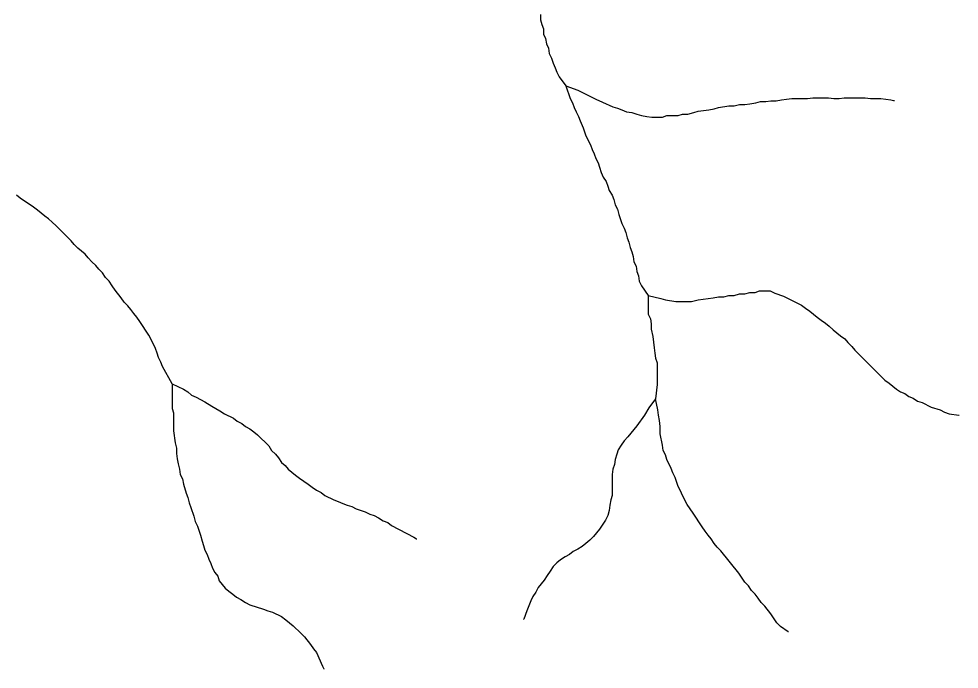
# Model space of a CAD drawing. Extents: x 652.3 to 678, y 7316.9 to 7344.9.
# Drawn here: x 673.671 to 674.67, y 7342.854 to 7343.545 of the extents above; entities that cross this region are included whole.
import ezdxf

# ---------------------------------------------------------------- set-up
doc = ezdxf.new("R2010")
doc.units = 0
doc.header["$LTSCALE"] = 0.032
doc.layers.add('7', color=7, linetype='Continuous', lineweight=25)

msp = doc.modelspace()

# ---------------------------------------------------------------- linework, layer by layer
at = {"layer": '7'}
for points in [[(674.2253, 7343.5495), (674.2253, 7343.5439), (674.2269, 7343.5391), (674.2285, 7343.5344), (674.2285, 7343.5288), (674.2309, 7343.524), (674.2317, 7343.5185), (674.2341, 7343.5137), (674.2348, 7343.5081), (674.2372, 7343.5033), (674.2388, 7343.4978), (674.2412, 7343.493), (674.2428, 7343.4882), (674.2452, 7343.4834), (674.2524, 7343.4739)], [(674.2524, 7343.4739), (674.2651, 7343.4691), (674.2842, 7343.4596), (674.2913, 7343.4564), (674.3025, 7343.4516), (674.3073, 7343.45), (674.312, 7343.4484), (674.3168, 7343.446), (674.3224, 7343.4453), (674.3279, 7343.4437), (674.3327, 7343.4421), (674.3383, 7343.4413), (674.3439, 7343.4405), (674.355, 7343.4405), (674.3598, 7343.4421), (674.3717, 7343.4421), (674.3765, 7343.4437), (674.3821, 7343.4437), (674.3884, 7343.4453), (674.3932, 7343.4468), (674.3988, 7343.4476), (674.4043, 7343.4484), (674.4099, 7343.4492), (674.4147, 7343.4508), (674.4258, 7343.4524), (674.4314, 7343.4524), (674.437, 7343.454), (674.4425, 7343.454), (674.4481, 7343.4548), (674.4545, 7343.4556), (674.4592, 7343.4572), (674.4648, 7343.4572), (674.4704, 7343.458), (674.4759, 7343.458), (674.4815, 7343.4588), (674.4871, 7343.4596), (674.4927, 7343.4604), (674.5094, 7343.4604), (674.5149, 7343.4612), (674.5316, 7343.4612), (674.5372, 7343.4604), (674.5428, 7343.4604), (674.5484, 7343.4612), (674.5706, 7343.4612), (674.5762, 7343.4604), (674.5873, 7343.4604), (674.5977, 7343.4588), (674.6008, 7343.4583), (674.6016, 7343.4582)], [(674.2524, 7343.4739), (674.2571, 7343.4604), (674.2595, 7343.4556), (674.2611, 7343.4508), (674.2635, 7343.446), (674.2659, 7343.4413), (674.2675, 7343.4365), (674.2707, 7343.4293), (674.2738, 7343.4206), (674.2786, 7343.411), (674.2802, 7343.4063), (674.2826, 7343.4015), (674.2842, 7343.3967), (674.2866, 7343.3919), (674.2882, 7343.3872), (674.2898, 7343.3816), (674.2921, 7343.3768), (674.2953, 7343.372), (674.2969, 7343.3673), (674.2985, 7343.3625), (674.3017, 7343.3577), (674.3033, 7343.353), (674.3049, 7343.3474), (674.3073, 7343.3426), (674.3088, 7343.337), (674.312, 7343.3275), (674.3144, 7343.3227), (674.316, 7343.3179), (674.3176, 7343.3124), (674.3192, 7343.3076), (674.3208, 7343.302), (674.3224, 7343.2973), (674.324, 7343.2925), (674.3248, 7343.2869), (674.3271, 7343.2821), (674.3279, 7343.2766), (674.3295, 7343.2718), (674.3303, 7343.2662), (674.3327, 7343.2614), (674.3399, 7343.2511)], [(673.8338, 7343.1572), (673.8235, 7343.1755), (673.8219, 7343.1803), (673.8195, 7343.1851), (673.8179, 7343.1898), (673.8163, 7343.1946), (673.8115, 7343.2042), (673.8092, 7343.2089), (673.7996, 7343.2233), (673.7964, 7343.228), (673.7932, 7343.232), (673.7901, 7343.236), (673.7869, 7343.24), (673.7829, 7343.2439), (673.7797, 7343.2487), (673.7734, 7343.2567), (673.7702, 7343.2614), (673.767, 7343.2662), (673.763, 7343.2702), (673.7598, 7343.275), (673.7558, 7343.279), (673.7527, 7343.2829), (673.7487, 7343.2869), (673.7447, 7343.2909), (673.7415, 7343.2949), (673.7375, 7343.298), (673.7336, 7343.3012), (673.7296, 7343.3052), (673.7264, 7343.3092), (673.7145, 7343.3211), (673.7105, 7343.3251), (673.7065, 7343.3291), (673.7025, 7343.3323), (673.6986, 7343.3354), (673.6946, 7343.3386), (673.6906, 7343.3418), (673.6866, 7343.345), (673.6818, 7343.3482), (673.6771, 7343.3514), (673.6723, 7343.3545), (673.6683, 7343.3577)], [(674.3399, 7343.2511), (674.3534, 7343.2479), (674.3582, 7343.2463), (674.3693, 7343.2447), (674.386, 7343.2447), (674.3932, 7343.2463), (674.4035, 7343.2479), (674.4091, 7343.2487), (674.4147, 7343.2495), (674.4202, 7343.2495), (674.4258, 7343.2511), (674.4314, 7343.2511), (674.437, 7343.2527), (674.4425, 7343.2527), (674.4481, 7343.2543), (674.4537, 7343.2543), (674.4584, 7343.2559), (674.4696, 7343.2559), (674.4744, 7343.2535), (674.4839, 7343.2503), (674.503, 7343.2408), (674.507, 7343.2376), (674.5117, 7343.2344), (674.5157, 7343.2312), (674.5197, 7343.228), (674.5237, 7343.2248), (674.5285, 7343.2217), (674.5324, 7343.2185), (674.5364, 7343.2145), (674.5404, 7343.2113), (674.5444, 7343.2081), (674.5491, 7343.205), (674.5523, 7343.201), (674.5563, 7343.197), (674.5595, 7343.193), (674.5674, 7343.1851), (674.5714, 7343.1811), (674.5913, 7343.1612), (674.5961, 7343.158), (674.6001, 7343.1548), (674.604, 7343.1516), (674.608, 7343.1485), (674.6128, 7343.1469), (674.6168, 7343.1437), (674.6216, 7343.1421), (674.6263, 7343.1389), (674.6311, 7343.1373), (674.6407, 7343.1325), (674.6502, 7343.1294), (674.655, 7343.127), (674.6597, 7343.1254), (674.6701, 7343.1238), (674.6705, 7343.1237)], [(674.3399, 7343.2511), (674.3399, 7343.2312), (674.3423, 7343.2264), (674.3431, 7343.2209), (674.3431, 7343.2153), (674.3447, 7343.2073), (674.3462, 7343.1954), (674.347, 7343.1898), (674.3478, 7343.1843), (674.3494, 7343.1795), (674.3494, 7343.1564), (674.3478, 7343.1413)], [(673.8338, 7343.1572), (673.8338, 7343.131), (673.8354, 7343.1262), (673.8354, 7343.1071), (673.837, 7343.0944), (673.8386, 7343.0888), (673.8386, 7343.0832), (673.8394, 7343.0776), (673.8402, 7343.0721), (673.8418, 7343.0665), (673.8426, 7343.0609), (673.845, 7343.0562), (673.8458, 7343.0506), (673.8489, 7343.041), (673.8505, 7343.0363), (673.8521, 7343.0307), (673.8537, 7343.0259), (673.8569, 7343.0164), (673.8585, 7343.0108), (673.8609, 7343.006), (673.8641, 7342.9965), (673.8657, 7342.9901), (673.8672, 7342.9853), (673.8688, 7342.9806), (673.8712, 7342.9758), (673.8728, 7342.971), (673.8752, 7342.9662), (673.8768, 7342.9615), (673.8792, 7342.9567), (673.8824, 7342.9527), (673.884, 7342.9479), (673.8903, 7342.94), (673.8943, 7342.9368), (673.8983, 7342.9336), (673.9023, 7342.9304), (673.907, 7342.9281), (673.9118, 7342.9249), (673.9166, 7342.9225), (673.9309, 7342.9177), (673.9357, 7342.9161), (673.9404, 7342.9145), (673.95, 7342.9098), (673.9548, 7342.9066), (673.9587, 7342.9034), (673.9627, 7342.9002), (673.9707, 7342.8922), (673.9747, 7342.8883), (673.981, 7342.8803), (673.9842, 7342.8755), (673.9874, 7342.8716), (673.9938, 7342.8572), (673.995, 7342.8543), (673.9952, 7342.854)], [(673.8338, 7343.1572), (673.8458, 7343.1516), (673.8505, 7343.1485), (673.8545, 7343.1453), (673.8593, 7343.1429), (673.8641, 7343.1405), (673.8688, 7343.1381), (673.876, 7343.1333), (673.8847, 7343.1286), (673.8895, 7343.1254), (673.8991, 7343.1206), (673.903, 7343.1174), (673.9078, 7343.115), (673.9118, 7343.1119), (673.9166, 7343.1095), (673.9206, 7343.1063), (673.9245, 7343.1031), (673.9365, 7343.0912), (673.9396, 7343.0864), (673.9436, 7343.0824), (673.9468, 7343.0784), (673.95, 7343.0737), (673.954, 7343.0705), (673.9572, 7343.0665), (673.9611, 7343.0633), (673.9651, 7343.0601), (673.9691, 7343.057), (673.9739, 7343.0538), (673.9786, 7343.0506), (673.9826, 7343.0474), (673.9874, 7343.0442), (673.9922, 7343.0418), (673.9961, 7343.0387), (674.0057, 7343.0339), (674.0105, 7343.0323), (674.0152, 7343.0299), (674.02, 7343.0283), (674.0248, 7343.0267), (674.0296, 7343.0243), (674.0391, 7343.0211), (674.0439, 7343.0188), (674.0487, 7343.0172), (674.0534, 7343.0148), (674.0582, 7343.0116), (674.063, 7343.01), (674.067, 7343.0068), (674.0908, 7342.9941), (674.0936, 7342.9926), (674.094, 7342.9924)], [(674.3478, 7343.1413), (674.3407, 7343.1317), (674.3359, 7343.1238), (674.3279, 7343.1127), (674.3248, 7343.1087), (674.3216, 7343.1047), (674.3184, 7343.1007), (674.3144, 7343.0967), (674.3112, 7343.092), (674.3081, 7343.0872), (674.3065, 7343.0824), (674.3049, 7343.0768), (674.3041, 7343.0713), (674.3025, 7343.0665), (674.3017, 7343.0609), (674.3017, 7343.0387), (674.3001, 7343.0339), (674.2993, 7343.0283), (674.2985, 7343.0227), (674.2969, 7343.0172), (674.2945, 7343.0124), (674.2882, 7343.0028), (674.2818, 7342.9949), (674.2778, 7342.9909), (674.2738, 7342.9877), (674.2699, 7342.9845), (674.2651, 7342.9814), (674.2603, 7342.979), (674.2563, 7342.9758), (674.2516, 7342.9734), (674.2468, 7342.9702), (674.2428, 7342.967), (674.2388, 7342.9631), (674.2356, 7342.9583), (674.2325, 7342.9535), (674.2293, 7342.9487), (674.2229, 7342.9408), (674.2205, 7342.936), (674.2173, 7342.9312), (674.215, 7342.9265), (674.211, 7342.9161), (674.2076, 7342.9072), (674.2074, 7342.9068)], [(674.489, 7342.8936), (674.4887, 7342.8938), (674.4807, 7342.8994), (674.4767, 7342.9034), (674.4704, 7342.9129), (674.464, 7342.9209), (674.46, 7342.9249), (674.4568, 7342.9296), (674.4537, 7342.9336), (674.4497, 7342.9376), (674.4465, 7342.9424), (674.4425, 7342.9464), (674.4362, 7342.9559), (674.4171, 7342.9798), (674.4131, 7342.9838), (674.4099, 7342.9877), (674.4067, 7342.9925), (674.4035, 7342.9965), (674.4004, 7343.0005), (674.3972, 7343.0052), (674.3876, 7343.0196), (674.3844, 7343.0243), (674.3813, 7343.0291), (674.3765, 7343.0387), (674.3741, 7343.0434), (674.3717, 7343.0482), (674.3685, 7343.0578), (674.3661, 7343.0625), (674.3645, 7343.0673), (674.3598, 7343.0768), (674.3582, 7343.0816), (674.3558, 7343.0864), (674.355, 7343.092), (674.3526, 7343.1039), (674.3526, 7343.1119), (674.3518, 7343.1182), (674.351, 7343.1238), (674.3502, 7343.1294), (674.3478, 7343.1413)]]:
    msp.add_lwpolyline(points, dxfattribs=at)

doc.saveas('drawing.dxf')
